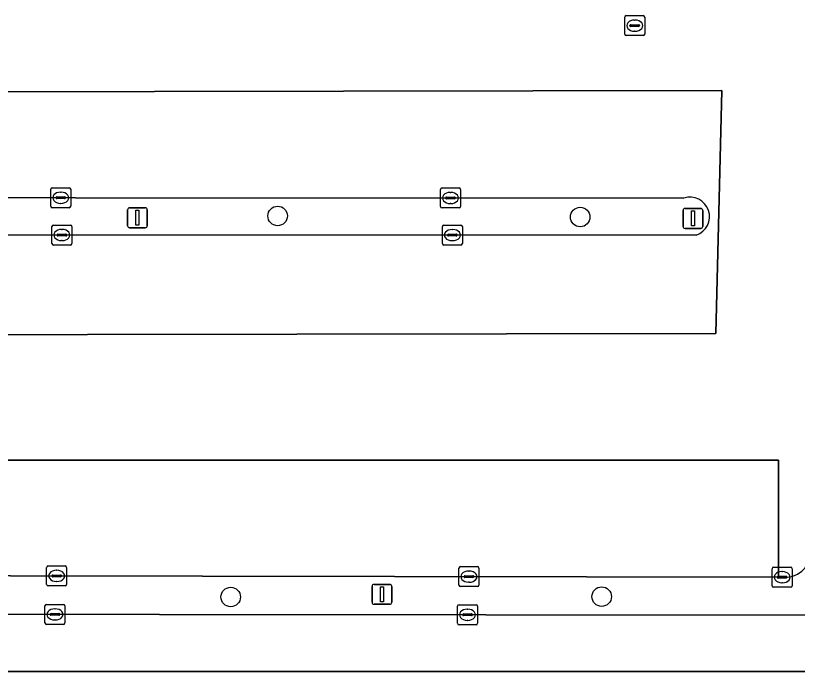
# Model space of a CAD drawing. Extents: x 160203 to 161530, y 379528 to 381797.
# Drawn here: x 161128.51 to 161167.68, y 380822.1 to 380854.95 of the extents above; entities that cross this region are included whole.
import ezdxf

# ---------------------------------------------------------------- set-up
doc = ezdxf.new("R2010")
doc.units = 0
for name, color, linetype in [('IMGEO_Berm_groen', 7, 'Continuous'), ('IMGEO_Boom', 7, 'Continuous'), ('IMGEO_Kolk', 7, 'Continuous'), ('IMGEO_Lichtmast', 7, 'Continuous'), ('IMGEO_Parkeervlak_gesloten', 7, 'Continuous'), ('IMGEO_Rijbaan_lokaal_open', 7, 'Continuous'), ('IMGEO_Rioolput', 7, 'Continuous'), ('IMGEO_Voetpad_open', 7, 'Continuous')]:
    doc.layers.add(name, color=color, linetype=linetype)

msp = doc.modelspace()

# ---------------------------------------------------------------- linework, layer by layer
at = {"layer": 'IMGEO_Berm_groen'}
for points in [[(161161.992, 380845.809), (161070.528, 380845.857)], [(161070.545, 380843.963), (161162.608, 380843.953)]]:
    msp.add_lwpolyline(points, dxfattribs=at)
msp.add_arc((161162.299, 380844.881), 0.978, 288.4165, 108.3052, dxfattribs=at)
at = {"layer": 'IMGEO_Boom'}
for centre in [(161141.641, 380844.915), (161156.8, 380844.86), (161139.289, 380825.823), (161157.876, 380825.841)]:
    msp.add_circle(centre, 0.489, dxfattribs=at)
at = {"layer": 'IMGEO_Kolk'}
for p, q in [((161130.274, 380845.398), (161130.274, 380846.25)), ((161130.349, 380846.324), (161131.201, 380846.324)), ((161131.275, 380846.25), (161131.275, 380845.398)), ((161149.801, 380845.388), (161149.801, 380846.24)), ((161149.876, 380846.314), (161150.728, 380846.314)), ((161150.802, 380846.24), (161150.802, 380845.388)), ((161130.533, 380845.818), (161130.533, 380845.83)), ((161130.971, 380845.781), (161130.573, 380845.781)), ((161130.576, 380845.867), (161130.974, 380845.867)), ((161130.762, 380846.104), (161130.787, 380846.104)), ((161131.017, 380845.83), (161131.017, 380845.818)), ((161150.06, 380845.808), (161150.06, 380845.82)), ((161150.498, 380845.771), (161150.1, 380845.771)), ((161150.103, 380845.857), (161150.501, 380845.857)), ((161150.289, 380846.094), (161150.314, 380846.094)), ((161150.544, 380845.82), (161150.544, 380845.808)), ((161131.201, 380845.324), (161130.349, 380845.324)), ((161130.785, 380845.544), (161130.76, 380845.544)), ((161150.312, 380845.534), (161150.287, 380845.534)), ((161150.728, 380845.314), (161149.876, 380845.314)), ((161130.33, 380843.532), (161130.33, 380844.384)), ((161130.405, 380844.458), (161131.257, 380844.458)), ((161130.818, 380844.238), (161130.843, 380844.238)), ((161131.331, 380844.384), (161131.331, 380843.532)), ((161149.895, 380843.529), (161149.895, 380844.381)), ((161149.97, 380844.455), (161150.822, 380844.455)), ((161150.383, 380844.235), (161150.408, 380844.235)), ((161150.896, 380844.381), (161150.896, 380843.529)), ((161130.589, 380843.952), (161130.589, 380843.964)), ((161131.027, 380843.915), (161130.629, 380843.915)), ((161130.632, 380844.001), (161131.03, 380844.001)), ((161131.073, 380843.964), (161131.073, 380843.952)), ((161150.154, 380843.949), (161150.154, 380843.961)), ((161150.592, 380843.912), (161150.194, 380843.912)), ((161150.197, 380843.998), (161150.595, 380843.998)), ((161150.638, 380843.961), (161150.638, 380843.949)), ((161131.257, 380843.458), (161130.405, 380843.458)), ((161130.841, 380843.678), (161130.816, 380843.678)), ((161150.822, 380843.455), (161149.97, 380843.455)), ((161150.406, 380843.675), (161150.381, 380843.675)), ((161130.143, 380827.38), (161130.995, 380827.38)), ((161150.799, 380827.344), (161151.651, 380827.344)), ((161166.491, 380827.316), (161167.343, 380827.316)), ((161130.068, 380826.454), (161130.068, 380827.306)), ((161130.37, 380826.923), (161130.768, 380826.923)), ((161130.556, 380827.16), (161130.581, 380827.16)), ((161131.069, 380827.306), (161131.069, 380826.454)), ((161150.724, 380826.418), (161150.724, 380827.27)), ((161151.212, 380827.124), (161151.237, 380827.124)), ((161151.725, 380827.27), (161151.725, 380826.418)), ((161166.416, 380826.39), (161166.416, 380827.242)), ((161166.904, 380827.096), (161166.929, 380827.096)), ((161167.417, 380827.242), (161167.417, 380826.39)), ((161130.327, 380826.874), (161130.327, 380826.886)), ((161130.765, 380826.837), (161130.367, 380826.837)), ((161130.579, 380826.6), (161130.554, 380826.6)), ((161130.811, 380826.886), (161130.811, 380826.874)), ((161150.983, 380826.838), (161150.983, 380826.85)), ((161151.421, 380826.801), (161151.023, 380826.801)), ((161151.026, 380826.887), (161151.424, 380826.887)), ((161151.235, 380826.564), (161151.21, 380826.564)), ((161151.467, 380826.85), (161151.467, 380826.838)), ((161166.675, 380826.81), (161166.675, 380826.822)), ((161167.113, 380826.773), (161166.715, 380826.773)), ((161166.718, 380826.859), (161167.116, 380826.859)), ((161166.927, 380826.536), (161166.902, 380826.536)), ((161167.159, 380826.822), (161167.159, 380826.81)), ((161130.995, 380826.38), (161130.143, 380826.38)), ((161151.651, 380826.344), (161150.799, 380826.344)), ((161167.343, 380826.316), (161166.491, 380826.316)), ((161129.984, 380824.525), (161129.984, 380825.377)), ((161130.059, 380825.451), (161130.911, 380825.451)), ((161130.985, 380825.377), (161130.985, 380824.525)), ((161150.653, 380824.505), (161150.653, 380825.357)), ((161150.728, 380825.431), (161151.58, 380825.431)), ((161151.654, 380825.357), (161151.654, 380824.505)), ((161130.243, 380824.945), (161130.243, 380824.957)), ((161130.286, 380824.994), (161130.684, 380824.994)), ((161130.472, 380825.231), (161130.497, 380825.231)), ((161130.727, 380824.957), (161130.727, 380824.945)), ((161150.955, 380824.974), (161151.353, 380824.974)), ((161151.141, 380825.211), (161151.166, 380825.211)), ((161130.681, 380824.908), (161130.283, 380824.908)), ((161130.495, 380824.671), (161130.47, 380824.671)), ((161150.912, 380824.925), (161150.912, 380824.937)), ((161151.35, 380824.888), (161150.952, 380824.888)), ((161151.164, 380824.651), (161151.139, 380824.651)), ((161151.396, 380824.937), (161151.396, 380824.925)), ((161130.911, 380824.451), (161130.059, 380824.451)), ((161151.58, 380824.431), (161150.728, 380824.431))]:
    msp.add_line(p, q, dxfattribs=at)
for points in [[(161130.274, 380845.398), (161130.274, 380846.25)], [(161130.349, 380846.324), (161131.201, 380846.324)], [(161131.275, 380846.25), (161131.275, 380845.398)], [(161149.801, 380845.388), (161149.801, 380846.24)], [(161149.876, 380846.314), (161150.728, 380846.314)], [(161150.802, 380846.24), (161150.802, 380845.388)], [(161131.201, 380845.324), (161130.349, 380845.324)], [(161150.728, 380845.314), (161149.876, 380845.314)], [(161130.33, 380843.532), (161130.33, 380844.384)], [(161130.405, 380844.458), (161131.257, 380844.458)], [(161131.331, 380844.384), (161131.331, 380843.532)], [(161149.895, 380843.529), (161149.895, 380844.381)], [(161149.97, 380844.455), (161150.822, 380844.455)], [(161150.896, 380844.381), (161150.896, 380843.529)], [(161131.257, 380843.458), (161130.405, 380843.458)], [(161150.822, 380843.455), (161149.97, 380843.455)], [(161130.143, 380827.38), (161130.995, 380827.38)], [(161150.799, 380827.344), (161151.651, 380827.344)], [(161166.491, 380827.316), (161167.343, 380827.316)], [(161130.068, 380826.454), (161130.068, 380827.306)], [(161131.069, 380827.306), (161131.069, 380826.454)], [(161150.724, 380826.418), (161150.724, 380827.27)], [(161151.725, 380827.27), (161151.725, 380826.418)], [(161166.416, 380826.39), (161166.416, 380827.242)], [(161167.417, 380827.242), (161167.417, 380826.39)], [(161130.995, 380826.38), (161130.143, 380826.38)], [(161151.651, 380826.344), (161150.799, 380826.344)], [(161167.343, 380826.316), (161166.491, 380826.316)], [(161129.984, 380824.525), (161129.984, 380825.377)], [(161130.059, 380825.451), (161130.911, 380825.451)], [(161130.985, 380825.377), (161130.985, 380824.525)], [(161150.653, 380824.505), (161150.653, 380825.357)], [(161150.728, 380825.431), (161151.58, 380825.431)], [(161151.654, 380825.357), (161151.654, 380824.505)], [(161130.911, 380824.451), (161130.059, 380824.451)], [(161151.58, 380824.431), (161150.728, 380824.431)]]:
    msp.add_lwpolyline(points, dxfattribs=at)
for centre, radius, start, end in [((161130.351, 380846.248), 0.0765, 91.552, 178.448), ((161130.351, 380846.248), 0.0765, 91.552, 178.448), ((161131.199, 380846.248), 0.0765, 1.552, 88.448), ((161131.199, 380846.248), 0.0765, 1.552, 88.448), ((161149.878, 380846.238), 0.0765, 91.552, 178.448), ((161149.878, 380846.238), 0.0765, 91.552, 178.448), ((161150.726, 380846.238), 0.0765, 1.552, 88.448), ((161150.726, 380846.238), 0.0765, 1.552, 88.448), ((161130.573, 380845.827), 0.0403, 85.8775, 175.7526), ((161130.57, 380845.817), 0.0366, 178.938, 274.7102), ((161130.974, 380845.824), 0.043, 264.8664, 352.4533), ((161130.978, 380845.829), 0.0386, 1.7309, 96.639), ((161150.1, 380845.817), 0.0403, 85.8775, 175.7526), ((161150.097, 380845.807), 0.0366, 178.938, 274.7102), ((161150.501, 380845.814), 0.043, 264.8664, 352.4533), ((161150.505, 380845.819), 0.0386, 1.7309, 96.639), ((161130.351, 380845.4), 0.0765, 181.552, 268.448), ((161130.351, 380845.4), 0.0765, 181.552, 268.448), ((161131.199, 380845.4), 0.0765, 271.552, 358.448), ((161131.199, 380845.4), 0.0765, 271.552, 358.448), ((161149.878, 380845.39), 0.0765, 181.552, 268.448), ((161149.878, 380845.39), 0.0765, 181.552, 268.448), ((161150.726, 380845.39), 0.0765, 271.552, 358.448), ((161150.726, 380845.39), 0.0765, 271.552, 358.448), ((161130.407, 380844.382), 0.0765, 91.552, 178.448), ((161130.407, 380844.382), 0.0765, 91.552, 178.448), ((161131.255, 380844.382), 0.0765, 1.552, 88.448), ((161131.255, 380844.382), 0.0765, 1.552, 88.448), ((161149.972, 380844.379), 0.0765, 91.552, 178.448), ((161149.972, 380844.379), 0.0765, 91.552, 178.448), ((161150.82, 380844.379), 0.0765, 1.552, 88.448), ((161150.82, 380844.379), 0.0765, 1.552, 88.448), ((161130.629, 380843.961), 0.0403, 85.8775, 175.7526), ((161130.626, 380843.951), 0.0366, 178.938, 274.7102), ((161131.03, 380843.958), 0.043, 264.8664, 352.4533), ((161131.034, 380843.963), 0.0386, 1.7309, 96.639), ((161150.194, 380843.958), 0.0403, 85.8775, 175.7526), ((161150.191, 380843.948), 0.0366, 178.938, 274.7102), ((161150.595, 380843.955), 0.043, 264.8664, 352.4533), ((161150.599, 380843.96), 0.0386, 1.7309, 96.639), ((161130.407, 380843.534), 0.0765, 181.552, 268.448), ((161130.407, 380843.534), 0.0765, 181.552, 268.448), ((161131.255, 380843.534), 0.0765, 271.552, 358.448), ((161131.255, 380843.534), 0.0765, 271.552, 358.448), ((161149.972, 380843.531), 0.0765, 181.552, 268.448), ((161149.972, 380843.531), 0.0765, 181.552, 268.448), ((161150.82, 380843.531), 0.0765, 271.552, 358.448), ((161150.82, 380843.531), 0.0765, 271.552, 358.448), ((161130.145, 380827.304), 0.0765, 91.552, 178.448), ((161130.145, 380827.304), 0.0765, 91.552, 178.448), ((161130.993, 380827.304), 0.0765, 1.552, 88.448), ((161130.993, 380827.304), 0.0765, 1.552, 88.448), ((161150.801, 380827.268), 0.0765, 91.552, 178.448), ((161150.801, 380827.268), 0.0765, 91.552, 178.448), ((161151.649, 380827.268), 0.0765, 1.552, 88.448), ((161151.649, 380827.268), 0.0765, 1.552, 88.448), ((161166.493, 380827.24), 0.0765, 91.552, 178.448), ((161166.493, 380827.24), 0.0765, 91.552, 178.448), ((161167.341, 380827.24), 0.0765, 1.552, 88.448), ((161167.341, 380827.24), 0.0765, 1.552, 88.448), ((161130.367, 380826.883), 0.0403, 85.8775, 175.7526), ((161130.772, 380826.885), 0.0386, 1.7309, 96.639), ((161130.364, 380826.873), 0.0366, 178.938, 274.7102), ((161130.768, 380826.88), 0.043, 264.8664, 352.4533), ((161151.023, 380826.847), 0.0403, 85.8775, 175.7526), ((161151.02, 380826.837), 0.0366, 178.938, 274.7102), ((161151.424, 380826.844), 0.043, 264.8664, 352.4533), ((161151.428, 380826.849), 0.0386, 1.7309, 96.639), ((161166.715, 380826.819), 0.0403, 85.8775, 175.7526), ((161166.712, 380826.809), 0.0366, 178.938, 274.7102), ((161167.116, 380826.816), 0.043, 264.8664, 352.4533), ((161167.12, 380826.821), 0.0386, 1.7309, 96.639), ((161130.145, 380826.456), 0.0765, 181.552, 268.448), ((161130.145, 380826.456), 0.0765, 181.552, 268.448), ((161130.993, 380826.456), 0.0765, 271.552, 358.448), ((161130.993, 380826.456), 0.0765, 271.552, 358.448), ((161150.801, 380826.42), 0.0765, 181.552, 268.448), ((161150.801, 380826.42), 0.0765, 181.552, 268.448), ((161151.649, 380826.42), 0.0765, 271.552, 358.448), ((161151.649, 380826.42), 0.0765, 271.552, 358.448), ((161166.493, 380826.392), 0.0765, 181.552, 268.448), ((161166.493, 380826.392), 0.0765, 181.552, 268.448), ((161167.341, 380826.392), 0.0765, 271.552, 358.448), ((161167.341, 380826.392), 0.0765, 271.552, 358.448), ((161130.061, 380825.375), 0.0765, 91.552, 178.448), ((161130.061, 380825.375), 0.0765, 91.552, 178.448), ((161130.909, 380825.375), 0.0765, 1.552, 88.448), ((161130.909, 380825.375), 0.0765, 1.552, 88.448), ((161150.73, 380825.355), 0.0765, 91.552, 178.448), ((161150.73, 380825.355), 0.0765, 91.552, 178.448), ((161151.578, 380825.355), 0.0765, 1.552, 88.448), ((161151.578, 380825.355), 0.0765, 1.552, 88.448), ((161130.283, 380824.954), 0.0403, 85.8775, 175.7526), ((161130.688, 380824.956), 0.0386, 1.7309, 96.639), ((161150.952, 380824.934), 0.0403, 85.8775, 175.7526), ((161151.357, 380824.936), 0.0386, 1.7309, 96.639), ((161130.28, 380824.944), 0.0366, 178.938, 274.7102), ((161130.684, 380824.951), 0.043, 264.8664, 352.4533), ((161150.949, 380824.924), 0.0366, 178.938, 274.7102), ((161151.353, 380824.931), 0.043, 264.8664, 352.4533), ((161130.061, 380824.527), 0.0765, 181.552, 268.448), ((161130.061, 380824.527), 0.0765, 181.552, 268.448), ((161130.909, 380824.527), 0.0765, 271.552, 358.448), ((161130.909, 380824.527), 0.0765, 271.552, 358.448), ((161150.73, 380824.507), 0.0765, 181.552, 268.448), ((161150.73, 380824.507), 0.0765, 181.552, 268.448), ((161151.578, 380824.507), 0.0765, 271.552, 358.448), ((161151.578, 380824.507), 0.0765, 271.552, 358.448)]:
    msp.add_arc(centre, radius, start, end, dxfattribs=at)
for centre, major_axis, ratio, start_param, end_param in [((161130.761, 380845.824), (-0.387, 0.002), 0.722429, 4.712389, 7.853982), ((161130.786, 380845.824), (-0.39, 0.002), 0.717154, 1.570796, 4.712389), ((161150.288, 380845.814), (-0.387, 0.002), 0.722429, 4.712389, 7.853982), ((161150.313, 380845.814), (-0.39, 0.002), 0.717154, 1.570796, 4.712389), ((161130.817, 380843.958), (-0.387, 0.002), 0.722429, 4.712389, 7.853982), ((161130.842, 380843.958), (-0.39, 0.002), 0.717154, 1.570796, 4.712389), ((161150.382, 380843.955), (-0.387, 0.002), 0.722429, 4.712389, 7.853982), ((161150.407, 380843.955), (-0.39, 0.002), 0.717154, 1.570796, 4.712389), ((161130.555, 380826.88), (-0.387, 0.002), 0.722429, 4.712389, 7.853982), ((161130.58, 380826.88), (-0.39, 0.002), 0.717154, 1.570796, 4.712389), ((161151.211, 380826.844), (-0.387, 0.002), 0.722429, 4.712389, 7.853982), ((161151.236, 380826.844), (-0.39, 0.002), 0.717154, 1.570796, 4.712389), ((161166.903, 380826.816), (-0.387, 0.002), 0.722429, 4.712389, 7.853982), ((161166.928, 380826.816), (-0.39, 0.002), 0.717154, 1.570796, 4.712389), ((161130.471, 380824.951), (-0.387, 0.002), 0.722429, 4.712389, 7.853982), ((161130.496, 380824.951), (-0.39, 0.002), 0.717154, 1.570796, 4.712389), ((161151.14, 380824.931), (-0.387, 0.002), 0.722429, 4.712389, 7.853982), ((161151.165, 380824.931), (-0.39, 0.002), 0.717154, 1.570796, 4.712389)]:
    msp.add_ellipse(centre, major_axis=major_axis, ratio=ratio, start_param=start_param, end_param=end_param, dxfattribs=at)
at = {"layer": 'IMGEO_Lichtmast'}
for p, q in [((161134.121, 380844.422), (161134.121, 380845.222)), ((161134.121, 380845.222), (161134.121, 380844.422)), ((161134.221, 380845.322), (161135.011, 380845.322)), ((161135.011, 380845.322), (161134.221, 380845.322)), ((161135.111, 380845.222), (161135.111, 380844.422)), ((161135.111, 380844.422), (161135.111, 380845.222)), ((161161.951, 380844.391), (161161.951, 380845.191)), ((161161.951, 380845.191), (161161.951, 380844.391)), ((161162.051, 380845.291), (161162.841, 380845.291)), ((161162.841, 380845.291), (161162.051, 380845.291)), ((161162.941, 380845.191), (161162.941, 380844.391)), ((161162.941, 380844.391), (161162.941, 380845.191)), ((161135.011, 380844.322), (161134.221, 380844.322)), ((161134.221, 380844.322), (161135.011, 380844.322)), ((161162.841, 380844.291), (161162.051, 380844.291)), ((161162.051, 380844.291), (161162.841, 380844.291)), ((161146.37, 380825.556), (161146.37, 380826.356)), ((161146.37, 380826.356), (161146.37, 380825.556)), ((161146.47, 380826.456), (161147.26, 380826.456)), ((161147.26, 380826.456), (161146.47, 380826.456)), ((161147.36, 380826.356), (161147.36, 380825.556)), ((161147.36, 380825.556), (161147.36, 380826.356)), ((161147.26, 380825.456), (161146.47, 380825.456)), ((161146.47, 380825.456), (161147.26, 380825.456))]:
    msp.add_line(p, q, dxfattribs=at)
for points in [[(161134.541, 380845.197), (161134.691, 380845.197), (161134.691, 380844.447), (161134.541, 380844.447), (161134.541, 380845.197)], [(161162.371, 380845.166), (161162.521, 380845.166), (161162.521, 380844.416), (161162.371, 380844.416), (161162.371, 380845.166)], [(161146.79, 380826.331), (161146.94, 380826.331), (161146.94, 380825.581), (161146.79, 380825.581), (161146.79, 380826.331)]]:
    msp.add_lwpolyline(points, dxfattribs=at)
for centre, start, end in [((161134.221, 380845.222), 90, 180), ((161134.221, 380845.222), 90, 180), ((161135.011, 380845.222), 0, 90), ((161135.011, 380845.222), 360, 90), ((161162.051, 380845.191), 90, 180), ((161162.051, 380845.191), 90, 180), ((161162.841, 380845.191), 0, 90), ((161162.841, 380845.191), 360, 90), ((161134.221, 380844.422), 180, 270), ((161134.221, 380844.422), 180, 270), ((161135.011, 380844.422), 270, 0), ((161135.011, 380844.422), 270, 0), ((161162.051, 380844.391), 180, 270), ((161162.051, 380844.391), 180, 270), ((161162.841, 380844.391), 270, 0), ((161162.841, 380844.391), 270, 0), ((161146.47, 380826.356), 90, 180), ((161146.47, 380826.356), 90, 180), ((161147.26, 380826.356), 0, 90), ((161147.26, 380826.356), 360, 90), ((161146.47, 380825.556), 180, 270), ((161146.47, 380825.556), 180, 270), ((161147.26, 380825.556), 270, 0), ((161147.26, 380825.556), 270, 0)]:
    msp.add_arc(centre, 0.1, start, end, dxfattribs=at)
at = {"layer": 'IMGEO_Parkeervlak_gesloten'}
msp.add_lwpolyline([(161163.595, 380839.024), (161163.891, 380851.192), (161069.112, 380851.038), (161069.112, 380838.88)], close=True, dxfattribs=at)
for points in [[(161070.528, 380845.857), (161161.992, 380845.809)], [(161162.608, 380843.953), (161070.545, 380843.963)], [(161070.519, 380826.986), (161166.732, 380826.817), (161166.732, 380832.684), (161069.162, 380832.684), (161069.239, 380826.94), (161070.098, 380826.94)], [(161170.315, 380824.912), (161168.426, 380824.914), (161070.307, 380825.008), (161069.239, 380825.008), (161069.239, 380822.097), (161168.412, 380822.097), (161172.005, 380822.097), (161172.005, 380825.148)]]:
    msp.add_lwpolyline(points, dxfattribs=at)
msp.add_arc((161162.299, 380844.881), 0.978, 288.4165, 108.3052, dxfattribs=at)
at = {"layer": 'IMGEO_Rijbaan_lokaal_open'}
msp.add_lwpolyline([(161069.112, 380838.88), (161069.112, 380851.038), (161163.891, 380851.192), (161163.595, 380839.024)], close=True, dxfattribs=at)
for points in [[(161070.098, 380826.94), (161069.239, 380826.94), (161069.162, 380832.684), (161166.732, 380832.684), (161166.732, 380826.817), (161166.921, 380826.817)], [(161168.412, 380822.097), (161069.239, 380822.097), (161069.239, 380825.008), (161070.307, 380825.008)]]:
    msp.add_lwpolyline(points, dxfattribs=at)
msp.add_arc((161167.052, 380828.153), 1.342, 264.4035, 353.628, dxfattribs=at)
at = {"layer": 'IMGEO_Rioolput'}
for p, q in [((161159.032, 380854.023), (161159.032, 380854.875)), ((161159.107, 380854.949), (161159.959, 380854.949)), ((161159.52, 380854.729), (161159.545, 380854.729)), ((161160.033, 380854.875), (161160.033, 380854.023)), ((161159.291, 380854.443), (161159.291, 380854.455)), ((161159.729, 380854.406), (161159.331, 380854.406)), ((161159.334, 380854.492), (161159.732, 380854.492)), ((161159.775, 380854.455), (161159.775, 380854.443)), ((161159.959, 380853.949), (161159.107, 380853.949)), ((161159.543, 380854.169), (161159.518, 380854.169))]:
    msp.add_line(p, q, dxfattribs=at)
for points in [[(161159.032, 380854.023), (161159.032, 380854.875)], [(161159.107, 380854.949), (161159.959, 380854.949)], [(161160.033, 380854.875), (161160.033, 380854.023)], [(161159.959, 380853.949), (161159.107, 380853.949)]]:
    msp.add_lwpolyline(points, dxfattribs=at)
for centre, radius, start, end in [((161159.109, 380854.873), 0.0765, 91.552, 178.448), ((161159.109, 380854.873), 0.0765, 91.552, 178.448), ((161159.957, 380854.873), 0.0765, 1.552, 88.448), ((161159.957, 380854.873), 0.0765, 1.552, 88.448), ((161159.331, 380854.452), 0.0403, 85.8775, 175.7526), ((161159.328, 380854.442), 0.0366, 178.938, 274.7102), ((161159.732, 380854.449), 0.043, 264.8664, 352.4533), ((161159.736, 380854.454), 0.0386, 1.7309, 96.639), ((161159.109, 380854.025), 0.0765, 181.552, 268.448), ((161159.109, 380854.025), 0.0765, 181.552, 268.448), ((161159.957, 380854.025), 0.0765, 271.552, 358.448), ((161159.957, 380854.025), 0.0765, 271.552, 358.448)]:
    msp.add_arc(centre, radius, start, end, dxfattribs=at)
for centre, major_axis, ratio, start_param, end_param in [((161159.519, 380854.449), (-0.387, 0.002), 0.722429, 4.712389, 7.853982), ((161159.544, 380854.449), (-0.39, 0.002), 0.717154, 1.570796, 4.712389)]:
    msp.add_ellipse(centre, major_axis=major_axis, ratio=ratio, start_param=start_param, end_param=end_param, dxfattribs=at)
at = {"layer": 'IMGEO_Voetpad_open'}
for points in [[(161070.307, 380825.008), (161168.426, 380824.914), (161168.386, 380828.004)], [(161166.921, 380826.817), (161166.732, 380826.817), (161070.519, 380826.986)]]:
    msp.add_lwpolyline(points, dxfattribs=at)
msp.add_arc((161167.052, 380828.153), 1.342, 264.4035, 353.628, dxfattribs=at)

doc.saveas('drawing.dxf')
